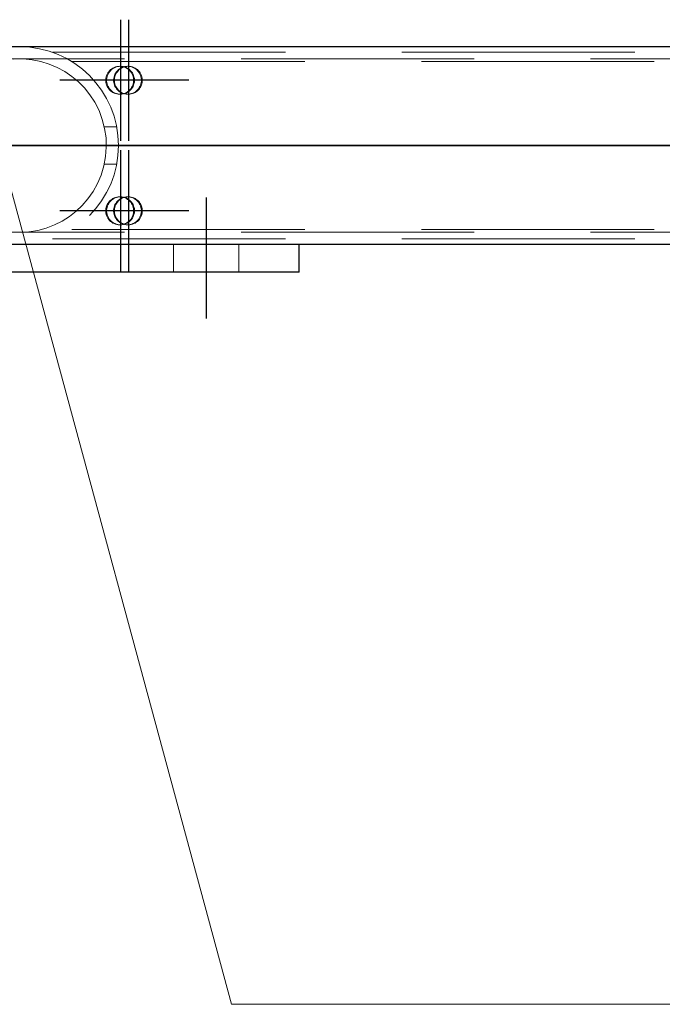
# Model space of a CAD drawing. Header units: millimetres. Extents: x -851 to 2, y 9346 to 10016.
# Tile 259 of 505: x -634 to -627, y 9752 to 9763. Entities that reach past the tile are written whole.
import ezdxf

# ---------------------------------------------------------------- set-up
doc = ezdxf.new("R2010")
doc.units = ezdxf.units.MM
doc.header["$LTSCALE"] = 10
doc.linetypes.add('HIDDEN', pattern=[0.375, 0.25, -0.125])
doc.linetypes.add('MITTE', pattern=[2, 1.25, -0.25, 0.25, -0.25])
for name, color, linetype, lineweight in [('PS_Hidden', 2, 'HIDDEN', 9), ('PS_Pos', 1, 'Continuous', 15), ('PS_Shape', 161, 'Continuous', 30), ('PS_SOLID', 7, 'Continuous', 30)]:
    doc.layers.add(name, color=color, linetype=linetype, lineweight=lineweight)
doc.layers.add('PS_Mid', color=5, linetype='MITTE')

# ---------------------------------------------------------------- blocks, each defined once
blk = doc.blocks.new('*X547')
at = {"layer": 'PS_Hidden', "color": 2, "linetype": 'HIDDEN'}
for p, q in [((-633.517, 9762.575), (-624.168, 9762.575)), ((-486.492, 9762.505), (-781.692, 9762.505)), ((-633.832, 9762.504), (-633.93, 9762.503)), ((-633.735, 9762.495), (-633.832, 9762.504)), ((-633.641, 9762.477), (-633.735, 9762.495)), ((-633.551, 9762.449), (-633.641, 9762.477)), ((-633.308, 9762.475), (-624.168, 9762.475)), ((-633.465, 9762.413), (-633.551, 9762.449)), ((-633.383, 9762.368), (-633.465, 9762.413)), ((-633.307, 9762.316), (-633.383, 9762.368)), ((-632.922, 9762.354), (-632.913, 9762.367)), ((-632.913, 9762.367), (-632.904, 9762.378)), ((-632.904, 9762.367), (-632.913, 9762.354)), ((-632.904, 9762.378), (-632.893, 9762.389)), ((-632.894, 9762.378), (-632.904, 9762.367)), ((-632.883, 9762.389), (-632.894, 9762.378)), ((-632.893, 9762.389), (-632.881, 9762.398)), ((-632.871, 9762.398), (-632.883, 9762.389)), ((-632.881, 9762.398), (-632.868, 9762.406)), ((-632.859, 9762.406), (-632.871, 9762.398)), ((-632.868, 9762.406), (-632.854, 9762.413)), ((-632.845, 9762.413), (-632.859, 9762.406)), ((-632.854, 9762.413), (-632.84, 9762.418)), ((-632.831, 9762.418), (-632.845, 9762.413)), ((-632.84, 9762.418), (-632.825, 9762.422)), ((-632.838, 9762.354), (-632.83, 9762.367)), ((-632.816, 9762.422), (-632.831, 9762.418)), ((-632.83, 9762.367), (-632.82, 9762.378)), ((-632.82, 9762.367), (-632.829, 9762.354)), ((-632.825, 9762.422), (-632.81, 9762.424)), ((-632.82, 9762.378), (-632.809, 9762.389)), ((-632.811, 9762.378), (-632.82, 9762.367)), ((-632.801, 9762.424), (-632.816, 9762.422)), ((-632.8, 9762.389), (-632.811, 9762.378)), ((-632.81, 9762.424), (-632.795, 9762.425)), ((-632.809, 9762.389), (-632.797, 9762.398)), ((-632.786, 9762.425), (-632.801, 9762.424)), ((-632.788, 9762.398), (-632.8, 9762.389)), ((-632.797, 9762.398), (-632.784, 9762.406)), ((-632.795, 9762.425), (-632.78, 9762.424)), ((-632.795, 9762.425), (-632.786, 9762.425)), ((-632.775, 9762.406), (-632.788, 9762.398)), ((-632.771, 9762.424), (-632.786, 9762.425)), ((-632.784, 9762.406), (-632.771, 9762.413)), ((-632.78, 9762.424), (-632.765, 9762.422)), ((-632.761, 9762.413), (-632.775, 9762.406)), ((-632.756, 9762.422), (-632.771, 9762.424)), ((-632.771, 9762.413), (-632.756, 9762.418)), ((-632.765, 9762.422), (-632.751, 9762.418)), ((-632.747, 9762.418), (-632.761, 9762.413)), ((-632.756, 9762.418), (-632.742, 9762.422)), ((-632.741, 9762.418), (-632.756, 9762.422)), ((-632.751, 9762.418), (-632.736, 9762.413)), ((-632.732, 9762.422), (-632.747, 9762.418)), ((-632.742, 9762.422), (-632.727, 9762.424)), ((-632.727, 9762.413), (-632.741, 9762.418)), ((-632.736, 9762.413), (-632.723, 9762.406)), ((-632.717, 9762.424), (-632.732, 9762.422)), ((-632.727, 9762.424), (-632.712, 9762.425)), ((-632.714, 9762.406), (-632.727, 9762.413)), ((-632.723, 9762.406), (-632.71, 9762.398)), ((-632.702, 9762.425), (-632.717, 9762.424)), ((-632.701, 9762.398), (-632.714, 9762.406)), ((-632.712, 9762.425), (-632.697, 9762.424)), ((-632.712, 9762.425), (-632.702, 9762.425)), ((-632.71, 9762.398), (-632.698, 9762.389)), ((-632.687, 9762.424), (-632.702, 9762.425)), ((-632.689, 9762.389), (-632.701, 9762.398)), ((-632.698, 9762.389), (-632.687, 9762.378)), ((-632.697, 9762.424), (-632.682, 9762.422)), ((-632.678, 9762.378), (-632.689, 9762.389)), ((-632.672, 9762.422), (-632.687, 9762.424)), ((-632.687, 9762.378), (-632.677, 9762.367)), ((-632.682, 9762.422), (-632.667, 9762.418)), ((-632.668, 9762.367), (-632.678, 9762.378)), ((-632.677, 9762.367), (-632.669, 9762.354)), ((-632.658, 9762.418), (-632.672, 9762.422)), ((-632.659, 9762.354), (-632.668, 9762.367)), ((-632.667, 9762.418), (-632.653, 9762.413)), ((-632.643, 9762.413), (-632.658, 9762.418)), ((-632.653, 9762.413), (-632.639, 9762.406)), ((-632.63, 9762.406), (-632.643, 9762.413)), ((-632.639, 9762.406), (-632.626, 9762.398)), ((-632.617, 9762.398), (-632.63, 9762.406)), ((-632.626, 9762.398), (-632.614, 9762.389)), ((-632.605, 9762.389), (-632.617, 9762.398)), ((-632.614, 9762.389), (-632.603, 9762.378)), ((-632.594, 9762.378), (-632.605, 9762.389)), ((-632.603, 9762.378), (-632.594, 9762.367)), ((-632.584, 9762.367), (-632.594, 9762.378)), ((-632.594, 9762.367), (-632.585, 9762.354)), ((-632.576, 9762.354), (-632.584, 9762.367)), ((-633.237, 9762.258), (-633.307, 9762.316)), ((-633.174, 9762.193), (-633.237, 9762.258)), ((-632.945, 9762.282), (-632.943, 9762.298)), ((-632.945, 9762.267), (-632.945, 9762.282)), ((-632.943, 9762.252), (-632.945, 9762.267)), ((-632.943, 9762.298), (-632.94, 9762.312)), ((-632.94, 9762.237), (-632.943, 9762.252)), ((-632.94, 9762.312), (-632.935, 9762.327)), ((-632.935, 9762.327), (-632.929, 9762.341)), ((-632.934, 9762.298), (-632.935, 9762.282)), ((-632.935, 9762.282), (-632.935, 9762.267)), ((-632.935, 9762.267), (-632.934, 9762.252)), ((-632.931, 9762.312), (-632.934, 9762.298)), ((-632.934, 9762.252), (-632.931, 9762.237)), ((-632.926, 9762.327), (-632.931, 9762.312)), ((-632.929, 9762.341), (-632.922, 9762.354)), ((-632.92, 9762.341), (-632.926, 9762.327)), ((-632.913, 9762.354), (-632.92, 9762.341)), ((-632.861, 9762.282), (-632.859, 9762.298)), ((-632.861, 9762.267), (-632.861, 9762.282)), ((-632.859, 9762.252), (-632.861, 9762.267)), ((-632.859, 9762.298), (-632.856, 9762.312)), ((-632.856, 9762.237), (-632.859, 9762.252)), ((-632.856, 9762.312), (-632.852, 9762.327)), ((-632.852, 9762.327), (-632.846, 9762.341)), ((-632.85, 9762.298), (-632.851, 9762.282)), ((-632.851, 9762.282), (-632.851, 9762.267)), ((-632.851, 9762.267), (-632.85, 9762.252)), ((-632.847, 9762.312), (-632.85, 9762.298)), ((-632.85, 9762.252), (-632.847, 9762.237)), ((-632.842, 9762.327), (-632.847, 9762.312)), ((-632.846, 9762.341), (-632.838, 9762.354)), ((-632.836, 9762.341), (-632.842, 9762.327)), ((-632.829, 9762.354), (-632.836, 9762.341)), ((-632.669, 9762.354), (-632.661, 9762.341)), ((-632.661, 9762.341), (-632.655, 9762.327)), ((-632.652, 9762.341), (-632.659, 9762.354)), ((-632.655, 9762.327), (-632.651, 9762.312)), ((-632.646, 9762.327), (-632.652, 9762.341)), ((-632.651, 9762.312), (-632.648, 9762.298)), ((-632.648, 9762.252), (-632.651, 9762.237)), ((-632.648, 9762.298), (-632.646, 9762.282)), ((-632.646, 9762.267), (-632.648, 9762.252)), ((-632.642, 9762.312), (-632.646, 9762.327)), ((-632.646, 9762.282), (-632.646, 9762.267)), ((-632.638, 9762.298), (-632.642, 9762.312)), ((-632.642, 9762.237), (-632.638, 9762.252)), ((-632.637, 9762.282), (-632.638, 9762.298)), ((-632.638, 9762.252), (-632.637, 9762.267)), ((-632.637, 9762.267), (-632.637, 9762.282)), ((-632.585, 9762.354), (-632.578, 9762.341)), ((-632.578, 9762.341), (-632.572, 9762.327)), ((-632.568, 9762.341), (-632.576, 9762.354)), ((-632.572, 9762.327), (-632.567, 9762.312)), ((-632.562, 9762.327), (-632.568, 9762.341)), ((-632.567, 9762.312), (-632.564, 9762.298)), ((-632.564, 9762.252), (-632.567, 9762.237)), ((-632.564, 9762.298), (-632.562, 9762.282)), ((-632.562, 9762.267), (-632.564, 9762.252)), ((-632.558, 9762.312), (-632.562, 9762.327)), ((-632.562, 9762.282), (-632.562, 9762.267)), ((-632.555, 9762.298), (-632.558, 9762.312)), ((-632.558, 9762.237), (-632.555, 9762.252)), ((-632.553, 9762.282), (-632.555, 9762.298)), ((-632.555, 9762.252), (-632.553, 9762.267)), ((-632.553, 9762.267), (-632.553, 9762.282)), ((-633.115, 9762.12), (-633.174, 9762.193)), ((-632.935, 9762.223), (-632.94, 9762.237)), ((-632.929, 9762.209), (-632.935, 9762.223)), ((-632.931, 9762.237), (-632.926, 9762.223)), ((-632.922, 9762.196), (-632.929, 9762.209)), ((-632.926, 9762.223), (-632.92, 9762.209)), ((-632.913, 9762.183), (-632.922, 9762.196)), ((-632.92, 9762.209), (-632.913, 9762.196)), ((-632.913, 9762.196), (-632.904, 9762.183)), ((-632.904, 9762.172), (-632.913, 9762.183)), ((-632.904, 9762.183), (-632.894, 9762.172)), ((-632.893, 9762.161), (-632.904, 9762.172)), ((-632.894, 9762.172), (-632.883, 9762.161)), ((-632.881, 9762.152), (-632.893, 9762.161)), ((-632.883, 9762.161), (-632.871, 9762.152)), ((-632.868, 9762.144), (-632.881, 9762.152)), ((-632.871, 9762.152), (-632.859, 9762.144)), ((-632.854, 9762.137), (-632.868, 9762.144)), ((-632.859, 9762.144), (-632.845, 9762.137)), ((-632.852, 9762.223), (-632.856, 9762.237)), ((-632.846, 9762.209), (-632.852, 9762.223)), ((-632.847, 9762.237), (-632.842, 9762.223)), ((-632.838, 9762.196), (-632.846, 9762.209)), ((-632.842, 9762.223), (-632.836, 9762.209)), ((-632.83, 9762.183), (-632.838, 9762.196)), ((-632.836, 9762.209), (-632.829, 9762.196)), ((-632.82, 9762.172), (-632.83, 9762.183)), ((-632.829, 9762.196), (-632.82, 9762.183)), ((-632.82, 9762.183), (-632.811, 9762.172)), ((-632.809, 9762.161), (-632.82, 9762.172)), ((-632.811, 9762.172), (-632.8, 9762.161)), ((-632.797, 9762.152), (-632.809, 9762.161)), ((-632.8, 9762.161), (-632.788, 9762.152)), ((-632.784, 9762.144), (-632.797, 9762.152)), ((-632.788, 9762.152), (-632.775, 9762.144)), ((-632.771, 9762.137), (-632.784, 9762.144)), ((-632.775, 9762.144), (-632.761, 9762.137)), ((-632.723, 9762.144), (-632.736, 9762.137)), ((-632.727, 9762.137), (-632.714, 9762.144)), ((-632.71, 9762.152), (-632.723, 9762.144)), ((-632.714, 9762.144), (-632.701, 9762.152)), ((-632.698, 9762.161), (-632.71, 9762.152)), ((-632.701, 9762.152), (-632.689, 9762.161)), ((-632.687, 9762.172), (-632.698, 9762.161)), ((-632.689, 9762.161), (-632.678, 9762.172)), ((-632.677, 9762.183), (-632.687, 9762.172)), ((-632.678, 9762.172), (-632.668, 9762.183)), ((-632.669, 9762.196), (-632.677, 9762.183)), ((-632.661, 9762.209), (-632.669, 9762.196)), ((-632.668, 9762.183), (-632.659, 9762.196)), ((-632.655, 9762.223), (-632.661, 9762.209)), ((-632.659, 9762.196), (-632.652, 9762.209)), ((-632.651, 9762.237), (-632.655, 9762.223)), ((-632.639, 9762.144), (-632.653, 9762.137)), ((-632.652, 9762.209), (-632.646, 9762.223)), ((-632.646, 9762.223), (-632.642, 9762.237)), ((-632.643, 9762.137), (-632.63, 9762.144)), ((-632.626, 9762.152), (-632.639, 9762.144)), ((-632.63, 9762.144), (-632.617, 9762.152)), ((-632.614, 9762.161), (-632.626, 9762.152)), ((-632.617, 9762.152), (-632.605, 9762.161)), ((-632.603, 9762.172), (-632.614, 9762.161)), ((-632.605, 9762.161), (-632.594, 9762.172)), ((-632.594, 9762.183), (-632.603, 9762.172)), ((-632.585, 9762.196), (-632.594, 9762.183)), ((-632.594, 9762.172), (-632.584, 9762.183)), ((-632.578, 9762.209), (-632.585, 9762.196)), ((-632.584, 9762.183), (-632.576, 9762.196)), ((-632.572, 9762.223), (-632.578, 9762.209)), ((-632.576, 9762.196), (-632.568, 9762.209)), ((-632.567, 9762.237), (-632.572, 9762.223)), ((-632.568, 9762.209), (-632.562, 9762.223)), ((-632.562, 9762.223), (-632.558, 9762.237)), ((-633.062, 9762.039), (-633.115, 9762.12)), ((-633.017, 9761.95), (-633.062, 9762.039)), ((-632.84, 9762.132), (-632.854, 9762.137)), ((-632.845, 9762.137), (-632.831, 9762.132)), ((-632.825, 9762.128), (-632.84, 9762.132)), ((-632.831, 9762.132), (-632.816, 9762.128)), ((-632.81, 9762.126), (-632.825, 9762.128)), ((-632.816, 9762.128), (-632.801, 9762.126)), ((-632.795, 9762.125), (-632.81, 9762.126)), ((-632.801, 9762.126), (-632.786, 9762.125)), ((-632.78, 9762.126), (-632.795, 9762.125)), ((-632.795, 9762.125), (-632.786, 9762.125)), ((-632.786, 9762.125), (-632.771, 9762.126)), ((-632.765, 9762.128), (-632.78, 9762.126)), ((-632.756, 9762.132), (-632.771, 9762.137)), ((-632.771, 9762.126), (-632.756, 9762.128)), ((-632.751, 9762.132), (-632.765, 9762.128)), ((-632.761, 9762.137), (-632.747, 9762.132)), ((-632.742, 9762.128), (-632.756, 9762.132)), ((-632.756, 9762.128), (-632.741, 9762.132)), ((-632.736, 9762.137), (-632.751, 9762.132)), ((-632.747, 9762.132), (-632.732, 9762.128)), ((-632.727, 9762.126), (-632.742, 9762.128)), ((-632.741, 9762.132), (-632.727, 9762.137)), ((-632.732, 9762.128), (-632.717, 9762.126)), ((-632.712, 9762.125), (-632.727, 9762.126)), ((-632.717, 9762.126), (-632.702, 9762.125)), ((-632.697, 9762.126), (-632.712, 9762.125)), ((-632.712, 9762.125), (-632.702, 9762.125)), ((-632.702, 9762.125), (-632.687, 9762.126)), ((-632.682, 9762.128), (-632.697, 9762.126)), ((-632.687, 9762.126), (-632.672, 9762.128)), ((-632.667, 9762.132), (-632.682, 9762.128)), ((-632.672, 9762.128), (-632.658, 9762.132)), ((-632.653, 9762.137), (-632.667, 9762.132)), ((-632.658, 9762.132), (-632.643, 9762.137)), ((-632.982, 9761.856), (-633.017, 9761.95)), ((-632.957, 9761.757), (-632.982, 9761.856)), ((-632.827, 9761.775), (-632.96, 9761.775)), ((-632.942, 9761.657), (-632.957, 9761.757)), ((-632.939, 9761.557), (-632.942, 9761.657)), ((-632.946, 9761.456), (-632.939, 9761.557)), ((-632.965, 9761.356), (-632.946, 9761.456)), ((-632.994, 9761.259), (-632.965, 9761.356)), ((-632.827, 9761.375), (-632.96, 9761.375)), ((-633.033, 9761.167), (-632.994, 9761.259)), ((-633.081, 9761.081), (-633.033, 9761.167)), ((-633.197, 9760.932), (-633.136, 9761.002)), ((-633.136, 9761.002), (-633.081, 9761.081)), ((-632.904, 9760.978), (-632.893, 9760.989)), ((-632.883, 9760.989), (-632.894, 9760.978)), ((-632.893, 9760.989), (-632.881, 9760.998)), ((-632.871, 9760.998), (-632.883, 9760.989)), ((-632.881, 9760.998), (-632.868, 9761.006)), ((-632.859, 9761.006), (-632.871, 9760.998)), ((-632.868, 9761.006), (-632.854, 9761.013)), ((-632.845, 9761.013), (-632.859, 9761.006)), ((-632.854, 9761.013), (-632.84, 9761.018)), ((-632.831, 9761.018), (-632.845, 9761.013)), ((-632.84, 9761.018), (-632.825, 9761.022)), ((-632.816, 9761.022), (-632.831, 9761.018)), ((-632.825, 9761.022), (-632.81, 9761.024)), ((-632.82, 9760.978), (-632.809, 9760.989)), ((-632.801, 9761.024), (-632.816, 9761.022)), ((-632.8, 9760.989), (-632.811, 9760.978)), ((-632.81, 9761.024), (-632.795, 9761.025)), ((-632.809, 9760.989), (-632.797, 9760.998)), ((-632.786, 9761.025), (-632.801, 9761.024)), ((-632.788, 9760.998), (-632.8, 9760.989)), ((-632.797, 9760.998), (-632.784, 9761.006)), ((-632.795, 9761.025), (-632.78, 9761.024)), ((-632.795, 9761.025), (-632.786, 9761.025)), ((-632.775, 9761.006), (-632.788, 9760.998)), ((-632.771, 9761.024), (-632.786, 9761.025)), ((-632.784, 9761.006), (-632.771, 9761.013)), ((-632.78, 9761.024), (-632.765, 9761.022)), ((-632.761, 9761.013), (-632.775, 9761.006)), ((-632.756, 9761.022), (-632.771, 9761.024)), ((-632.771, 9761.013), (-632.756, 9761.018)), ((-632.765, 9761.022), (-632.751, 9761.018)), ((-632.747, 9761.018), (-632.761, 9761.013)), ((-632.756, 9761.018), (-632.742, 9761.022)), ((-632.741, 9761.018), (-632.756, 9761.022)), ((-632.751, 9761.018), (-632.736, 9761.013)), ((-632.732, 9761.022), (-632.747, 9761.018)), ((-632.742, 9761.022), (-632.727, 9761.024)), ((-632.727, 9761.013), (-632.741, 9761.018)), ((-632.736, 9761.013), (-632.723, 9761.006)), ((-632.717, 9761.024), (-632.732, 9761.022)), ((-632.727, 9761.024), (-632.712, 9761.025)), ((-632.714, 9761.006), (-632.727, 9761.013)), ((-632.723, 9761.006), (-632.71, 9760.998)), ((-632.702, 9761.025), (-632.717, 9761.024)), ((-632.701, 9760.998), (-632.714, 9761.006)), ((-632.712, 9761.025), (-632.697, 9761.024)), ((-632.712, 9761.025), (-632.702, 9761.025)), ((-632.71, 9760.998), (-632.698, 9760.989)), ((-632.687, 9761.024), (-632.702, 9761.025)), ((-632.689, 9760.989), (-632.701, 9760.998)), ((-632.698, 9760.989), (-632.687, 9760.978)), ((-632.697, 9761.024), (-632.682, 9761.022)), ((-632.678, 9760.978), (-632.689, 9760.989)), ((-632.672, 9761.022), (-632.687, 9761.024)), ((-632.682, 9761.022), (-632.667, 9761.018)), ((-632.658, 9761.018), (-632.672, 9761.022)), ((-632.667, 9761.018), (-632.653, 9761.013)), ((-632.643, 9761.013), (-632.658, 9761.018)), ((-632.653, 9761.013), (-632.639, 9761.006)), ((-632.63, 9761.006), (-632.643, 9761.013)), ((-632.639, 9761.006), (-632.626, 9760.998)), ((-632.617, 9760.998), (-632.63, 9761.006)), ((-632.626, 9760.998), (-632.614, 9760.989)), ((-632.605, 9760.989), (-632.617, 9760.998)), ((-632.614, 9760.989), (-632.603, 9760.978)), ((-632.594, 9760.978), (-632.605, 9760.989)), ((-633.262, 9760.87), (-633.197, 9760.932)), ((-632.945, 9760.882), (-632.943, 9760.898)), ((-632.945, 9760.867), (-632.945, 9760.882)), ((-632.943, 9760.898), (-632.94, 9760.912)), ((-632.94, 9760.912), (-632.935, 9760.927)), ((-632.935, 9760.927), (-632.929, 9760.941)), ((-632.934, 9760.898), (-632.935, 9760.882)), ((-632.935, 9760.882), (-632.935, 9760.867)), ((-632.931, 9760.912), (-632.934, 9760.898)), ((-632.926, 9760.927), (-632.931, 9760.912)), ((-632.929, 9760.941), (-632.922, 9760.954)), ((-632.92, 9760.941), (-632.926, 9760.927)), ((-632.922, 9760.954), (-632.913, 9760.967)), ((-632.913, 9760.954), (-632.92, 9760.941)), ((-632.913, 9760.967), (-632.904, 9760.978)), ((-632.904, 9760.967), (-632.913, 9760.954)), ((-632.894, 9760.978), (-632.904, 9760.967)), ((-632.861, 9760.882), (-632.859, 9760.898)), ((-632.861, 9760.867), (-632.861, 9760.882)), ((-632.859, 9760.898), (-632.856, 9760.912)), ((-632.856, 9760.912), (-632.852, 9760.927)), ((-632.852, 9760.927), (-632.846, 9760.941)), ((-632.85, 9760.898), (-632.851, 9760.882)), ((-632.851, 9760.882), (-632.851, 9760.867)), ((-632.847, 9760.912), (-632.85, 9760.898)), ((-632.842, 9760.927), (-632.847, 9760.912)), ((-632.846, 9760.941), (-632.838, 9760.954)), ((-632.836, 9760.941), (-632.842, 9760.927)), ((-632.838, 9760.954), (-632.83, 9760.967)), ((-632.829, 9760.954), (-632.836, 9760.941)), ((-632.83, 9760.967), (-632.82, 9760.978)), ((-632.82, 9760.967), (-632.829, 9760.954)), ((-632.811, 9760.978), (-632.82, 9760.967)), ((-632.687, 9760.978), (-632.677, 9760.967)), ((-632.668, 9760.967), (-632.678, 9760.978)), ((-632.677, 9760.967), (-632.669, 9760.954)), ((-632.669, 9760.954), (-632.661, 9760.941)), ((-632.659, 9760.954), (-632.668, 9760.967)), ((-632.661, 9760.941), (-632.655, 9760.927)), ((-632.652, 9760.941), (-632.659, 9760.954)), ((-632.655, 9760.927), (-632.651, 9760.912)), ((-632.646, 9760.927), (-632.652, 9760.941)), ((-632.651, 9760.912), (-632.648, 9760.898)), ((-632.648, 9760.898), (-632.646, 9760.882)), ((-632.642, 9760.912), (-632.646, 9760.927)), ((-632.646, 9760.882), (-632.646, 9760.867)), ((-632.638, 9760.898), (-632.642, 9760.912)), ((-632.637, 9760.882), (-632.638, 9760.898)), ((-632.637, 9760.867), (-632.637, 9760.882)), ((-632.603, 9760.978), (-632.594, 9760.967)), ((-632.584, 9760.967), (-632.594, 9760.978)), ((-632.594, 9760.967), (-632.585, 9760.954)), ((-632.585, 9760.954), (-632.578, 9760.941)), ((-632.576, 9760.954), (-632.584, 9760.967)), ((-632.578, 9760.941), (-632.572, 9760.927)), ((-632.568, 9760.941), (-632.576, 9760.954)), ((-632.572, 9760.927), (-632.567, 9760.912)), ((-632.562, 9760.927), (-632.568, 9760.941)), ((-632.567, 9760.912), (-632.564, 9760.898)), ((-632.564, 9760.898), (-632.562, 9760.882)), ((-632.558, 9760.912), (-632.562, 9760.927)), ((-632.562, 9760.882), (-632.562, 9760.867)), ((-632.555, 9760.898), (-632.558, 9760.912)), ((-632.553, 9760.882), (-632.555, 9760.898)), ((-632.553, 9760.867), (-632.553, 9760.882)), ((-633.412, 9760.764), (-633.334, 9760.814)), ((-633.334, 9760.814), (-633.262, 9760.87)), ((-632.943, 9760.852), (-632.945, 9760.867)), ((-632.94, 9760.837), (-632.943, 9760.852)), ((-632.935, 9760.823), (-632.94, 9760.837)), ((-632.935, 9760.867), (-632.934, 9760.852)), ((-632.929, 9760.809), (-632.935, 9760.823)), ((-632.934, 9760.852), (-632.931, 9760.837)), ((-632.931, 9760.837), (-632.926, 9760.823)), ((-632.922, 9760.796), (-632.929, 9760.809)), ((-632.926, 9760.823), (-632.92, 9760.809)), ((-632.913, 9760.783), (-632.922, 9760.796)), ((-632.92, 9760.809), (-632.913, 9760.796)), ((-632.913, 9760.796), (-632.904, 9760.783)), ((-632.904, 9760.772), (-632.913, 9760.783)), ((-632.904, 9760.783), (-632.894, 9760.772)), ((-632.893, 9760.761), (-632.904, 9760.772)), ((-632.894, 9760.772), (-632.883, 9760.761)), ((-632.859, 9760.852), (-632.861, 9760.867)), ((-632.856, 9760.837), (-632.859, 9760.852)), ((-632.852, 9760.823), (-632.856, 9760.837)), ((-632.846, 9760.809), (-632.852, 9760.823)), ((-632.851, 9760.867), (-632.85, 9760.852)), ((-632.85, 9760.852), (-632.847, 9760.837)), ((-632.847, 9760.837), (-632.842, 9760.823)), ((-632.838, 9760.796), (-632.846, 9760.809)), ((-632.842, 9760.823), (-632.836, 9760.809)), ((-632.83, 9760.783), (-632.838, 9760.796)), ((-632.836, 9760.809), (-632.829, 9760.796)), ((-632.82, 9760.772), (-632.83, 9760.783)), ((-632.829, 9760.796), (-632.82, 9760.783)), ((-632.82, 9760.783), (-632.811, 9760.772)), ((-632.809, 9760.761), (-632.82, 9760.772)), ((-632.811, 9760.772), (-632.8, 9760.761)), ((-632.687, 9760.772), (-632.698, 9760.761)), ((-632.689, 9760.761), (-632.678, 9760.772)), ((-632.677, 9760.783), (-632.687, 9760.772)), ((-632.678, 9760.772), (-632.668, 9760.783)), ((-632.669, 9760.796), (-632.677, 9760.783)), ((-632.661, 9760.809), (-632.669, 9760.796)), ((-632.668, 9760.783), (-632.659, 9760.796)), ((-632.655, 9760.823), (-632.661, 9760.809)), ((-632.659, 9760.796), (-632.652, 9760.809)), ((-632.651, 9760.837), (-632.655, 9760.823)), ((-632.652, 9760.809), (-632.646, 9760.823)), ((-632.648, 9760.852), (-632.651, 9760.837)), ((-632.646, 9760.867), (-632.648, 9760.852)), ((-632.646, 9760.823), (-632.642, 9760.837)), ((-632.642, 9760.837), (-632.638, 9760.852)), ((-632.638, 9760.852), (-632.637, 9760.867)), ((-632.603, 9760.772), (-632.614, 9760.761)), ((-632.605, 9760.761), (-632.594, 9760.772)), ((-632.594, 9760.783), (-632.603, 9760.772)), ((-632.585, 9760.796), (-632.594, 9760.783)), ((-632.594, 9760.772), (-632.584, 9760.783)), ((-632.578, 9760.809), (-632.585, 9760.796)), ((-632.584, 9760.783), (-632.576, 9760.796)), ((-632.572, 9760.823), (-632.578, 9760.809)), ((-632.576, 9760.796), (-632.568, 9760.809)), ((-632.567, 9760.837), (-632.572, 9760.823)), ((-632.568, 9760.809), (-632.562, 9760.823)), ((-632.564, 9760.852), (-632.567, 9760.837)), ((-632.562, 9760.867), (-632.564, 9760.852)), ((-632.562, 9760.823), (-632.558, 9760.837)), ((-632.558, 9760.837), (-632.555, 9760.852)), ((-632.555, 9760.852), (-632.553, 9760.867)), ((-633.77, 9760.65), (-633.675, 9760.665)), ((-633.675, 9760.665), (-633.584, 9760.69)), ((-633.584, 9760.69), (-633.496, 9760.723)), ((-633.496, 9760.723), (-633.412, 9760.764)), ((-633.308, 9760.675), (-624.168, 9760.675)), ((-632.881, 9760.752), (-632.893, 9760.761)), ((-632.883, 9760.761), (-632.871, 9760.752)), ((-632.868, 9760.744), (-632.881, 9760.752)), ((-632.871, 9760.752), (-632.859, 9760.744)), ((-632.854, 9760.737), (-632.868, 9760.744)), ((-632.859, 9760.744), (-632.845, 9760.737)), ((-632.84, 9760.732), (-632.854, 9760.737)), ((-632.845, 9760.737), (-632.831, 9760.732)), ((-632.825, 9760.728), (-632.84, 9760.732)), ((-632.831, 9760.732), (-632.816, 9760.728)), ((-632.81, 9760.726), (-632.825, 9760.728)), ((-632.816, 9760.728), (-632.801, 9760.726)), ((-632.795, 9760.725), (-632.81, 9760.726)), ((-632.797, 9760.752), (-632.809, 9760.761)), ((-632.801, 9760.726), (-632.786, 9760.725)), ((-632.8, 9760.761), (-632.788, 9760.752)), ((-632.784, 9760.744), (-632.797, 9760.752)), ((-632.78, 9760.726), (-632.795, 9760.725)), ((-632.795, 9760.725), (-632.786, 9760.725)), ((-632.788, 9760.752), (-632.775, 9760.744)), ((-632.786, 9760.725), (-632.771, 9760.726)), ((-632.771, 9760.737), (-632.784, 9760.744)), ((-632.765, 9760.728), (-632.78, 9760.726)), ((-632.775, 9760.744), (-632.761, 9760.737)), ((-632.756, 9760.732), (-632.771, 9760.737)), ((-632.771, 9760.726), (-632.756, 9760.728)), ((-632.751, 9760.732), (-632.765, 9760.728)), ((-632.761, 9760.737), (-632.747, 9760.732)), ((-632.742, 9760.728), (-632.756, 9760.732)), ((-632.756, 9760.728), (-632.741, 9760.732)), ((-632.736, 9760.737), (-632.751, 9760.732)), ((-632.747, 9760.732), (-632.732, 9760.728)), ((-632.727, 9760.726), (-632.742, 9760.728)), ((-632.741, 9760.732), (-632.727, 9760.737)), ((-632.723, 9760.744), (-632.736, 9760.737)), ((-632.732, 9760.728), (-632.717, 9760.726)), ((-632.727, 9760.737), (-632.714, 9760.744)), ((-632.712, 9760.725), (-632.727, 9760.726)), ((-632.71, 9760.752), (-632.723, 9760.744)), ((-632.717, 9760.726), (-632.702, 9760.725)), ((-632.714, 9760.744), (-632.701, 9760.752)), ((-632.697, 9760.726), (-632.712, 9760.725)), ((-632.712, 9760.725), (-632.702, 9760.725)), ((-632.698, 9760.761), (-632.71, 9760.752)), ((-632.702, 9760.725), (-632.687, 9760.726)), ((-632.701, 9760.752), (-632.689, 9760.761)), ((-632.682, 9760.728), (-632.697, 9760.726)), ((-632.687, 9760.726), (-632.672, 9760.728)), ((-632.667, 9760.732), (-632.682, 9760.728)), ((-632.672, 9760.728), (-632.658, 9760.732)), ((-632.653, 9760.737), (-632.667, 9760.732)), ((-632.658, 9760.732), (-632.643, 9760.737)), ((-632.639, 9760.744), (-632.653, 9760.737)), ((-632.643, 9760.737), (-632.63, 9760.744)), ((-632.626, 9760.752), (-632.639, 9760.744)), ((-632.63, 9760.744), (-632.617, 9760.752)), ((-632.614, 9760.761), (-632.626, 9760.752)), ((-632.617, 9760.752), (-632.605, 9760.761)), ((-486.492, 9760.645), (-781.692, 9760.645)), ((-633.868, 9760.645), (-633.77, 9760.65)), ((-633.517, 9760.575), (-624.168, 9760.575)), ((-630.868, 9760.518), (-636.868, 9760.518)), ((-632.218, 9760.218), (-632.218, 9760.518)), ((-631.518, 9760.218), (-631.518, 9760.518)), ((-630.868, 9760.515), (-630.868, 9760.518))]:
    blk.add_line(p, q, dxfattribs=at)
at = {"layer": 'PS_Hidden', "extrusion": (0, 0, -1)}
for start, end in [(270, 90), (90, 270)]:
    blk.add_arc((633.868, 9761.575), 1.06, start, end, dxfattribs=at)
at = {"layer": 'PS_Mid', "color": 5, "linetype": 'MITTE'}
for p, q in [((-632.786, 9762.925), (-632.786, 9761.625)), ((-632.702, 9762.925), (-632.702, 9761.625)), ((-632.136, 9762.275), (-633.436, 9762.275)), ((-632.052, 9762.275), (-633.352, 9762.275)), ((-484.003, 9761.575), (-784.181, 9761.575)), ((-686.052, 9761.575), (-631.684, 9761.575)), ((-636.052, 9761.575), (-581.684, 9761.575)), ((-633.462, 9761.575), (-632.308, 9761.575)), ((-632.786, 9761.525), (-632.786, 9760.225)), ((-632.702, 9761.525), (-632.702, 9760.225)), ((-631.868, 9761.018), (-631.868, 9759.718)), ((-631.868, 9761.018), (-631.868, 9759.718)), ((-632.136, 9760.875), (-633.436, 9760.875)), ((-632.052, 9760.875), (-633.352, 9760.875))]:
    blk.add_line(p, q, dxfattribs=at)
at = {"layer": 'PS_SOLID', "color": 7, "linetype": 'Continuous'}
for p, q in [((-486.492, 9762.635), (-781.692, 9762.635)), ((-486.492, 9760.515), (-781.692, 9760.515)), ((-630.868, 9760.218), (-630.868, 9760.515)), ((-630.868, 9760.218), (-636.868, 9760.218))]:
    blk.add_line(p, q, dxfattribs=at)
blk = doc.blocks.new('*X594')
at = {"color": 1}
for p, q in [((-634.092, 9761.575), (-631.597, 9752.364)), ((-631.597, 9752.364), (-626.597, 9752.364))]:
    blk.add_line(p, q, dxfattribs=at)

msp = doc.modelspace()

# ---------------------------------------------------------------- block references
at = {"layer": 'PS_Pos'}
msp.add_blockref('*X594', (0, 0), dxfattribs=at)
at = {"layer": 'PS_Shape', "color": 31}
msp.add_blockref('*X547', (0, 0), dxfattribs=at)

doc.saveas('drawing.dxf')
